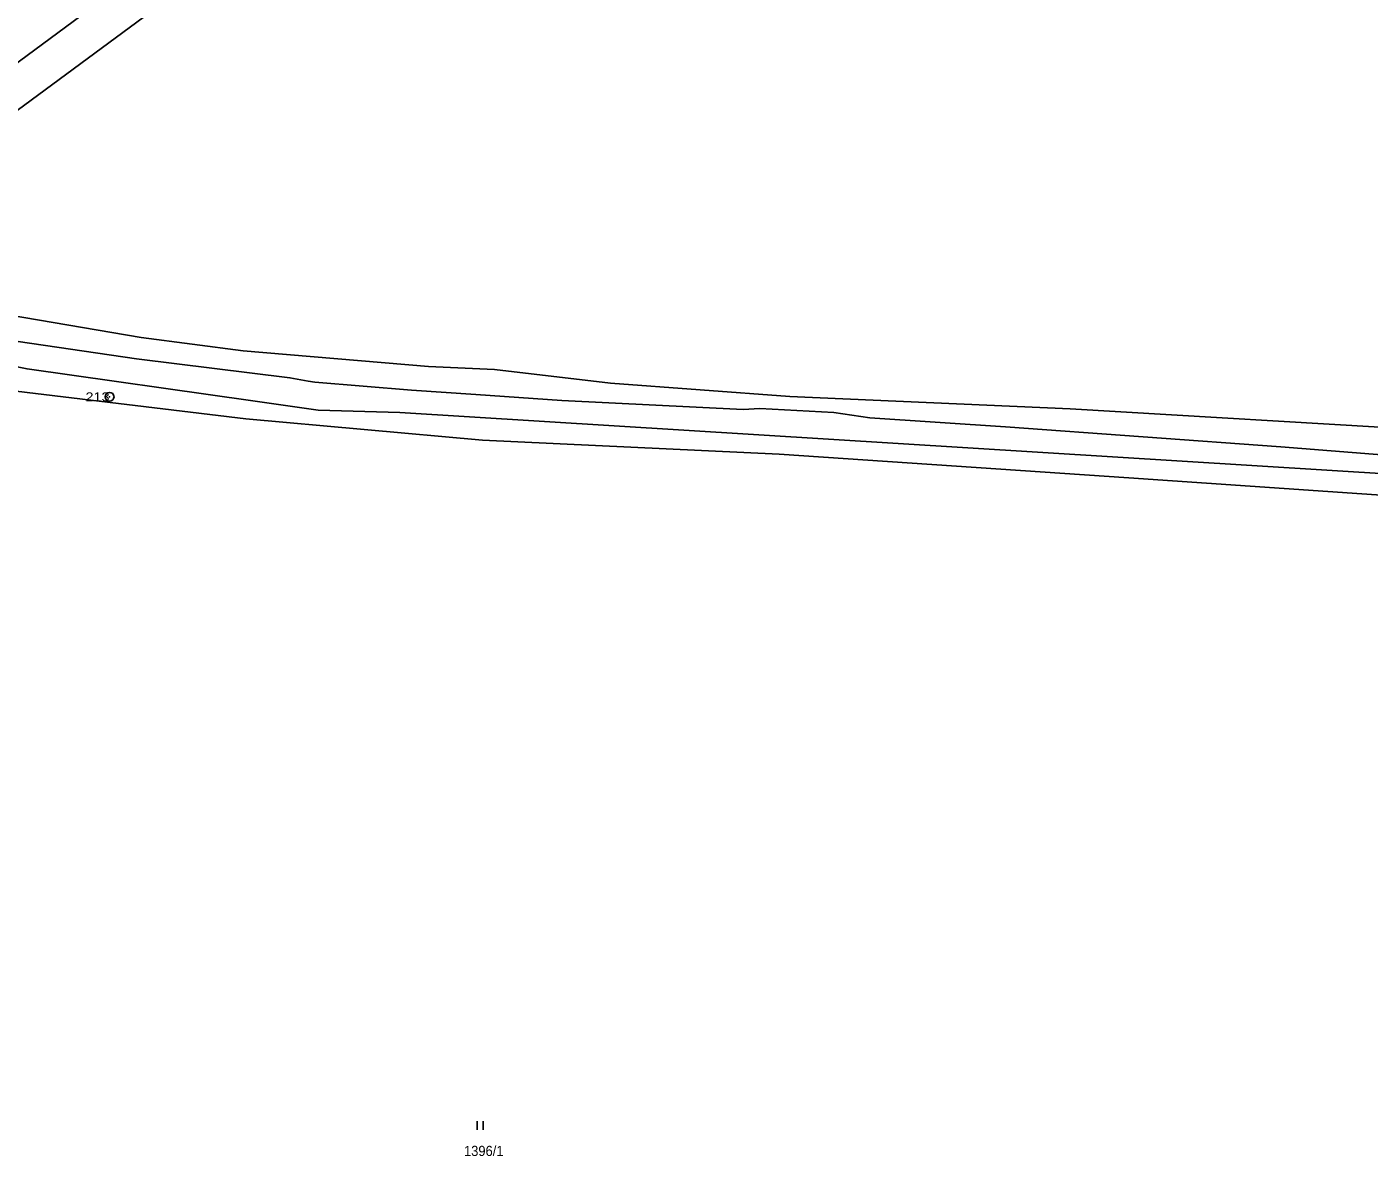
# Model space of a CAD drawing. Extents: x -872229 to -869198, y -1075981 to -1074329.
# Drawn here: x -870489.5 to -870264.8, y -1075125.3 to -1074936.4 of the extents above; entities that cross this region are included whole.
import ezdxf
from ezdxf.enums import TextEntityAlignment as Align

# ---------------------------------------------------------------- set-up
doc = ezdxf.new("R2010")
doc.units = 0
doc.header["$LTSCALE"] = 0.68
for name, color, linetype, lineweight in [('1', 7, 'Continuous', 25), ('3', 7, 'Continuous', 25), ('8', 7, 'Continuous', 25)]:
    doc.layers.add(name, color=color, linetype=linetype, lineweight=lineweight)
doc.layers.add('2', color=7, linetype='Continuous')

msp = doc.modelspace()

# ---------------------------------------------------------------- linework, layer by layer
at = {"layer": '1'}
for points in [[(-870352.08, -1074839.16), (-870370.51, -1074852.86), (-870398.03, -1074874.22), (-870412.45, -1074885.65), (-870420.69, -1074894.67), (-870447.23, -1074917.28), (-870451.03, -1074920.77), (-870491.11, -1074950.4), (-870524.35, -1074974.36)], [(-870388.3, -1074858.96), (-870401.56, -1074868.78), (-870415.98, -1074880.21), (-870424.22, -1074889.23), (-870450.76, -1074911.84), (-870454.56, -1074915.33), (-870494.64, -1074944.96)], [(-870115.36, -1074981.96), (-870117.37, -1074995.15), (-870140.21, -1074996.52), (-870172.56, -1075001.14), (-870203.84, -1075002.96), (-870227.79, -1075005.61), (-870254.49, -1075003.89), (-870314.81, -1075000.31), (-870361.75, -1074998.26), (-870391.78, -1074996.03), (-870411.2, -1074993.72), (-870422.25, -1074993.21), (-870453.27, -1074990.57), (-870470.34, -1074988.35), (-870494.98, -1074984.19), (-870516.43, -1074977.89), (-870524.35, -1074974.36)], [(-870610.36, -1075011.6), (-870588.87, -1075001.44), (-870569.21, -1074993.58), (-870546.64, -1074988.8), (-870536.79, -1074988.15), (-870527.6, -1074989.88), (-870515.91, -1074994.03), (-870492.69, -1074997.19), (-870452.83, -1075001.97), (-870413.18, -1075005.54), (-870363.54, -1075007.87), (-870304.97, -1075011.83), (-870245.64, -1075015.91), (-870217.62, -1075016.65), (-870207.57, -1075016.13)], [(-870515.43, -1074988.43), (-870489.43, -1074993.61), (-870451.62, -1074998.98), (-870440.72, -1075000.51), (-870427.04, -1075000.9), (-870260.16, -1075011.3)], [(-870240.2, -1075009.79), (-870279.52, -1075006.66), (-870325.61, -1075003.29), (-870348.35, -1075001.79), (-870354.38, -1075000.94), (-870366.75, -1075000.26), (-870369.54, -1075000.39), (-870399.94, -1074998.89), (-870414.32, -1074997.88), (-870425.07, -1074997.15), (-870441.24, -1074995.81), (-870442.36, -1074995.68), (-870445.44, -1074995.09), (-870471.11, -1074991.94), (-870493.23, -1074988.69)]]:
    msp.add_lwpolyline(points, dxfattribs=at)
at = {"layer": '3'}
for p, q in [((-870414.091, -1075120.97), (-870414.091, -1075119.47)), ((-870413.09, -1075120.97), (-870413.09, -1075119.47))]:
    msp.add_line(p, q, dxfattribs=at)
at = {"layer": '8'}
for radius in [0.75, 0.03]:
    msp.add_circle((-870475.64, -1074998.2898), radius, dxfattribs=at)

# ---------------------------------------------------------------- texts
at = {"layer": '2', "width": 0.95}
msp.add_text('1396/1', height=1.7, dxfattribs=at).set_placement((-870416.29, -1075125.32))
at = {"layer": '8', "width": 1.2}
msp.add_text('213', height=1.5, dxfattribs=at).set_placement((-870475.64, -1074999.04), align=Align.RIGHT)

doc.saveas('drawing.dxf')
